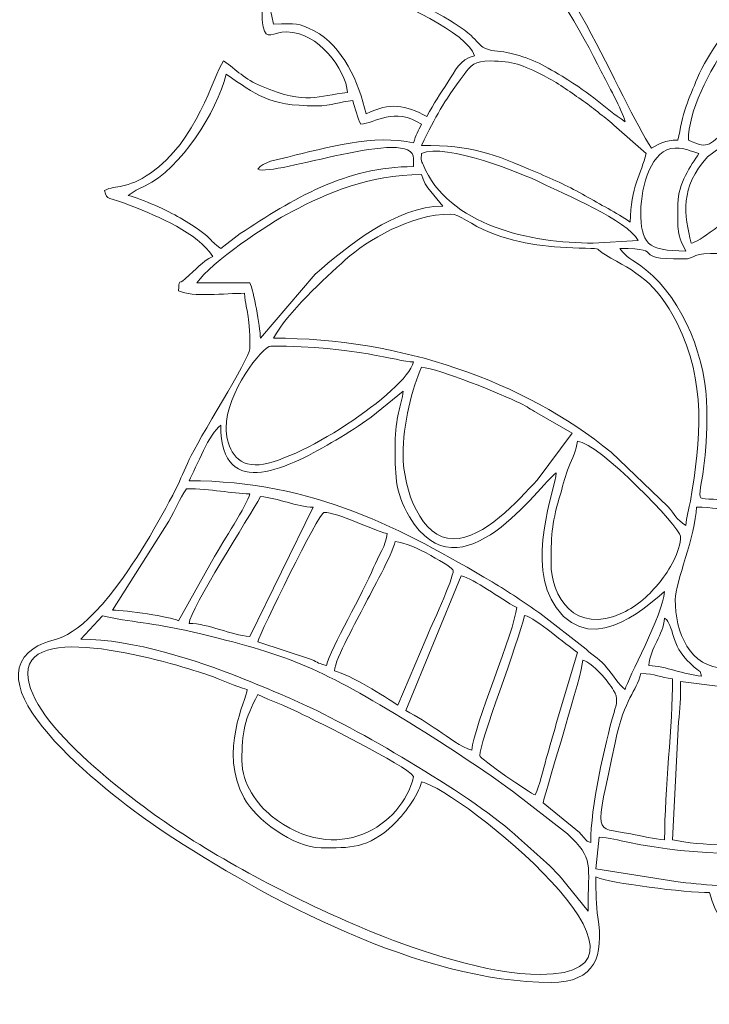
# Model space of a CAD drawing. Header units: millimetres. Extents: x -811 to 1340, y -192 to 870.
# Tile 562 of 656: x 620 to 633, y 277 to 296. Entities that reach past the tile are written whole.
import ezdxf

# ---------------------------------------------------------------- set-up
doc = ezdxf.new("R2010")
doc.units = ezdxf.units.MM
doc.header["$MEASUREMENT"] = 0
doc.layers.add('layer 1', color=7, linetype='Continuous')

msp = doc.modelspace()

# ---------------------------------------------------------------- linework, layer by layer
at = {"layer": 'layer 1', "color": 250, "lineweight": 9}
msp.add_open_spline([(667.8618, 280.1878), (667.8618, 280.1878), (667.8618, 265.0378), (667.8618, 265.0378), (667.8618, 265.0378), (667.8618, 265.0378), (647.8618, 265.0378), (647.8618, 265.0378), (647.8618, 265.0378), (647.8618, 265.0378), (647.8618, 268.0378), (647.8618, 268.0378), (647.8618, 268.0378), (647.8618, 268.0378), (627.8618, 268.0378), (627.8618, 268.0378), (627.8618, 268.0378), (627.8618, 268.0378), (627.8618, 265.0378), (627.8618, 265.0378), (627.8618, 265.0378), (627.8618, 265.0378), (607.8618, 265.0378), (607.8618, 265.0378), (607.8618, 265.0378), (607.8618, 265.0378), (607.8618, 280.1878), (607.8618, 280.1878), (607.8618, 280.1878), (607.8618, 280.1878), (610.8618, 280.1878), (610.8618, 280.1878), (610.8618, 280.1878), (610.8618, 280.1878), (610.8618, 299.8878), (610.8618, 299.8878), (610.8618, 299.8878), (610.8618, 299.8878), (607.8618, 299.8878), (607.8618, 299.8878), (607.8618, 299.8878), (607.8618, 299.8878), (607.8618, 315.0378), (607.8618, 315.0378), (607.8618, 315.0378), (607.8618, 315.0378), (627.8617, 315.0378), (627.8617, 315.0378), (627.8617, 315.0378), (627.8617, 309.5159), (632.3399, 305.0378), (637.8617, 305.0378), (637.8617, 305.0378), (643.3835, 305.0378), (647.8617, 309.5159), (647.8617, 315.0378), (647.8617, 315.0378), (647.8617, 315.0378), (667.8618, 315.0378), (667.8618, 315.0378), (667.8618, 315.0378), (667.8618, 315.0378), (667.8618, 299.8878), (667.8618, 299.8878), (667.8618, 299.8878), (667.8618, 299.8878), (664.8618, 299.8878), (664.8618, 299.8878), (664.8618, 299.8878), (664.8618, 299.8878), (664.8618, 280.1878), (664.8618, 280.1878), (664.8618, 280.1878), (664.8618, 280.1878), (667.8618, 280.1878), (667.8618, 280.1878)], degree=3, knots=[0, 0, 0, 0, 0.05, 0.05, 0.05, 0.05, 0.1, 0.1, 0.1, 0.1, 0.15, 0.15, 0.15, 0.15, 0.2, 0.2, 0.2, 0.2, 0.25, 0.25, 0.25, 0.25, 0.3, 0.3, 0.3, 0.3, 0.35, 0.35, 0.35, 0.35, 0.4, 0.4, 0.4, 0.4, 0.45, 0.45, 0.45, 0.45, 0.5, 0.5, 0.5, 0.5, 0.55, 0.55, 0.55, 0.55, 0.6, 0.6, 0.6, 0.6, 0.65, 0.65, 0.65, 0.65, 0.7, 0.7, 0.7, 0.7, 0.75, 0.75, 0.75, 0.75, 0.8, 0.8, 0.8, 0.8, 0.85, 0.85, 0.85, 0.85, 0.9, 0.9, 0.9, 0.9, 1, 1, 1, 1], dxfattribs=at)
at = {"layer": 'layer 1', "color": 114, "lineweight": 9}
for points, knots in [([(623.0559, 299.2064), (623.0559, 299.2064), (623.0562, 299.2064), (623.0562, 299.2064), (623.0562, 299.2064), (623.329, 299.183), (625.4188, 298.031), (626.5469, 298.574), (626.5469, 298.574), (626.7737, 298.6833), (626.7678, 298.7369), (626.9355, 298.8491), (626.9355, 298.8491), (627.0725, 298.5635), (627.0479, 298.5397), (627.2403, 298.2861), (627.2403, 298.2861), (627.515, 297.9238), (628.8222, 297.0659), (629.1919, 297.6136), (629.1919, 297.6136), (629.295, 297.7662), (629.2836, 297.9417), (629.2836, 298.1344), (629.2836, 298.1344), (630.2481, 298.1129), (631.5174, 294.8565), (632.0912, 293.9997), (632.0912, 293.9997), (632.2655, 294.092), (632.3283, 294.153), (632.6016, 294.153), (632.6016, 294.153), (632.6527, 294.3721), (632.6868, 294.6028), (632.7614, 294.8099), (632.7614, 294.8099), (632.8224, 294.9793), (632.8989, 295.1615), (632.9801, 295.3568), (632.9801, 295.3568), (633.3741, 296.3046), (634.7826, 297.7662), (635.0328, 297.6469), (635.0328, 297.6469), (635.2672, 297.5351), (634.8822, 297.6288), (635.1539, 297.0624), (635.1539, 297.0624), (635.5507, 296.97), (635.8283, 297.0433), (636.2245, 297.2681), (636.2245, 297.2681), (636.6617, 297.5162), (637.625, 298.5008), (637.7062, 298.8491), (637.7062, 298.8491), (637.7062, 298.8491), (637.8593, 298.8491), (637.8593, 298.8491), (637.8593, 298.8491), (638.1484, 297.6087), (639.6473, 297.8779), (640.5651, 298.1341), (640.5651, 298.1341), (641.2936, 298.3376), (641.9007, 298.7267), (641.4648, 298.104), (641.4648, 298.104), (641.4648, 298.104), (640.8266, 296.954), (640.8266, 296.954), (640.8266, 296.954), (640.5651, 296.3094), (640.4117, 295.9261), (640.4117, 295.0206), (640.4117, 295.0206), (639.7359, 295.0769), (638.9525, 295.5022), (638.2677, 294.7143), (638.2677, 294.7143), (638.9136, 293.7498), (640.0788, 294.0704), (640.8711, 294.255), (640.8711, 294.255), (640.9224, 294.148), (640.9778, 293.9063), (641.017, 293.7883), (641.017, 293.7883), (641.0741, 293.6164), (641.118, 293.5042), (641.1838, 293.3427), (641.1838, 293.3427), (641.4578, 292.6706), (642.2704, 291.5033), (642.8618, 291.3453), (642.8618, 291.3453), (642.8618, 291.3453), (642.8618, 291.1922), (642.8618, 291.1922), (642.8618, 291.1922), (642.6273, 291.1975), (641.977, 291.5219), (641.0283, 291.6054), (641.0283, 291.6054), (639.6465, 291.727), (639.7397, 291.2022), (639.2887, 291.1922), (639.2887, 291.1922), (639.2209, 291.4461), (638.975, 291.6514), (638.7912, 291.8179), (638.7912, 291.8179), (638.5905, 291.9997), (638.3428, 292.125), (638.0635, 292.06), (638.0635, 292.06), (638.6581, 291.5431), (640.087, 290.1382), (640.1565, 289.3034), (640.1565, 289.3034), (639.7046, 289.3034), (639.4151, 289.3546), (638.9313, 289.3546), (638.9313, 289.3546), (638.9086, 289.0818), (638.7462, 288.5881), (638.6396, 288.37), (638.6396, 288.37), (638.3891, 287.8571), (638.3835, 288.308), (638.508, 287.4509), (638.508, 287.4509), (638.7025, 286.1126), (639.0573, 284.7), (639.5509, 283.4913), (639.5509, 283.4913), (639.9918, 282.4118), (640.4396, 282.2953), (640.6158, 282.0549), (640.6158, 282.0549), (640.5631, 281.8574), (640.4064, 281.7688), (640.2713, 281.6337), (640.2713, 281.6337), (639.3964, 280.7598), (638.1227, 280.1473), (636.8895, 279.8599), (636.8895, 279.8599), (636.8895, 277.7602), (633.6297, 277.8208), (633.2141, 279.6048), (633.2141, 279.6048), (632.7587, 279.6048), (631.2809, 279.7854), (631.0192, 279.9111), (631.0192, 279.9111), (631.0192, 279.6036), (631.0175, 279.3637), (631.0548, 279.1286), (631.0548, 279.1286), (631.1726, 278.3868), (631.0119, 277.8692), (630.1513, 277.8692), (630.1513, 277.8692), (627.64, 277.8692), (624.6508, 279.4661), (622.6578, 280.7888), (622.6578, 280.7888), (622.0166, 281.2143), (618.8836, 283.4741), (620.1659, 284.3325), (620.1659, 284.3325), (620.5565, 284.5939), (620.7893, 284.3272), (621.6345, 285.3649), (621.6345, 285.3649), (622.079, 285.9106), (622.5863, 286.7775), (622.9033, 287.4144), (622.9033, 287.4144), (622.9992, 287.6074), (623.0681, 287.7714), (623.1583, 287.976), (623.1583, 287.976), (623.3146, 288.3302), (624.3321, 289.9393), (624.3321, 290.1203), (624.3321, 290.1203), (624.3321, 290.9022), (624.267, 290.7477), (624.23, 291.1922), (624.23, 291.1922), (623.8534, 291.1922), (623.2349, 291.1084), (622.9538, 291.2432), (622.9538, 291.2432), (622.9728, 291.4715), (622.9366, 291.3471), (623.0816, 291.4727), (623.0816, 291.4727), (623.3152, 291.6752), (623.3932, 291.7881), (623.6174, 291.9069), (623.6174, 291.9069), (623.3068, 292.3708), (622.5774, 292.6697), (622.0424, 292.8841), (622.0424, 292.8841), (621.5769, 293.0707), (621.5817, 292.969), (621.5245, 293.183), (621.5245, 293.183), (621.7559, 293.294), (621.9387, 293.193), (622.4147, 293.518), (622.4147, 293.518), (623.3077, 294.1273), (623.6247, 295.3902), (623.8217, 295.6842), (623.8217, 295.6842), (624.0761, 295.5139), (624.2349, 295.3292), (624.5566, 295.1941), (624.5566, 295.1941), (625.4526, 294.818), (625.6331, 295.0228), (626.2208, 295.0716), (626.2208, 295.0716), (626.183, 295.5266), (625.6495, 296.2458), (625.0468, 296.2458), (625.0468, 296.2458), (624.7725, 296.2458), (624.6469, 296.0625), (624.5891, 296.3472), (624.5891, 296.3472), (624.5484, 296.5475), (624.5947, 296.6622), (624.5279, 296.901), (624.5279, 296.901), (624.3492, 297.5399), (623.9821, 298.0276), (623.5961, 298.5215), (623.5961, 298.5215), (623.3144, 298.882), (623.0797, 298.921), (623.0559, 299.2064)], [0, 0, 0, 0, 0.015873, 0.015873, 0.015873, 0.015873, 0.031746, 0.031746, 0.031746, 0.031746, 0.047619, 0.047619, 0.047619, 0.047619, 0.0634921, 0.0634921, 0.0634921, 0.0634921, 0.0793651, 0.0793651, 0.0793651, 0.0793651, 0.0952381, 0.0952381, 0.0952381, 0.0952381, 0.1111111, 0.1111111, 0.1111111, 0.1111111, 0.1269841, 0.1269841, 0.1269841, 0.1269841, 0.1428571, 0.1428571, 0.1428571, 0.1428571, 0.1587302, 0.1587302, 0.1587302, 0.1587302, 0.1746032, 0.1746032, 0.1746032, 0.1746032, 0.1904762, 0.1904762, 0.1904762, 0.1904762, 0.2063492, 0.2063492, 0.2063492, 0.2063492, 0.2222222, 0.2222222, 0.2222222, 0.2222222, 0.2380952, 0.2380952, 0.2380952, 0.2380952, 0.2539683, 0.2539683, 0.2539683, 0.2539683, 0.2698413, 0.2698413, 0.2698413, 0.2698413, 0.2857143, 0.2857143, 0.2857143, 0.2857143, 0.3015873, 0.3015873, 0.3015873, 0.3015873, 0.3174603, 0.3174603, 0.3174603, 0.3174603, 0.3333333, 0.3333333, 0.3333333, 0.3333333, 0.3492063, 0.3492063, 0.3492063, 0.3492063, 0.3650794, 0.3650794, 0.3650794, 0.3650794, 0.3809524, 0.3809524, 0.3809524, 0.3809524, 0.3968254, 0.3968254, 0.3968254, 0.3968254, 0.4126984, 0.4126984, 0.4126984, 0.4126984, 0.4285714, 0.4285714, 0.4285714, 0.4285714, 0.4444444, 0.4444444, 0.4444444, 0.4444444, 0.4603175, 0.4603175, 0.4603175, 0.4603175, 0.4761905, 0.4761905, 0.4761905, 0.4761905, 0.4920635, 0.4920635, 0.4920635, 0.4920635, 0.5079365, 0.5079365, 0.5079365, 0.5079365, 0.5238095, 0.5238095, 0.5238095, 0.5238095, 0.5396825, 0.5396825, 0.5396825, 0.5396825, 0.5555556, 0.5555556, 0.5555556, 0.5555556, 0.5714286, 0.5714286, 0.5714286, 0.5714286, 0.5873016, 0.5873016, 0.5873016, 0.5873016, 0.6031746, 0.6031746, 0.6031746, 0.6031746, 0.6190476, 0.6190476, 0.6190476, 0.6190476, 0.6349206, 0.6349206, 0.6349206, 0.6349206, 0.6507937, 0.6507937, 0.6507937, 0.6507937, 0.6666667, 0.6666667, 0.6666667, 0.6666667, 0.6825397, 0.6825397, 0.6825397, 0.6825397, 0.6984127, 0.6984127, 0.6984127, 0.6984127, 0.7142857, 0.7142857, 0.7142857, 0.7142857, 0.7301587, 0.7301587, 0.7301587, 0.7301587, 0.7460317, 0.7460317, 0.7460317, 0.7460317, 0.7619048, 0.7619048, 0.7619048, 0.7619048, 0.7777778, 0.7777778, 0.7777778, 0.7777778, 0.7936508, 0.7936508, 0.7936508, 0.7936508, 0.8095238, 0.8095238, 0.8095238, 0.8095238, 0.8253968, 0.8253968, 0.8253968, 0.8253968, 0.8412698, 0.8412698, 0.8412698, 0.8412698, 0.8571429, 0.8571429, 0.8571429, 0.8571429, 0.8730159, 0.8730159, 0.8730159, 0.8730159, 0.8888889, 0.8888889, 0.8888889, 0.8888889, 0.9047619, 0.9047619, 0.9047619, 0.9047619, 0.9206349, 0.9206349, 0.9206349, 0.9206349, 0.9365079, 0.9365079, 0.9365079, 0.9365079, 0.952381, 0.952381, 0.952381, 0.952381, 0.968254, 0.968254, 0.968254, 0.968254, 1, 1, 1, 1]), ([(623.6685, 298.747), (623.9707, 298.7219), (625.4427, 297.9617), (626.5355, 298.3814), (626.5355, 298.3814), (626.7174, 298.4512), (626.7285, 298.5012), (626.8844, 298.5429), (626.8844, 298.5429), (626.9363, 298.3484), (627.205, 298.0221), (627.3728, 297.9083), (627.3728, 297.9083), (627.9233, 297.5346), (629.4367, 296.6492), (629.4367, 297.9303), (629.4367, 297.9303), (630.0429, 297.5243), (630.7654, 296.1924), (631.1212, 295.48), (631.1212, 295.48), (631.2355, 295.2514), (631.5269, 294.7408), (631.5807, 294.5102), (631.5807, 294.5102), (631.1564, 294.7943), (630.9768, 295.0188), (630.3652, 295.3877), (630.3652, 295.3877), (629.974, 295.6235), (629.7651, 295.7474), (629.2953, 295.8492), (629.2953, 295.8492), (629.1417, 295.8824), (628.9671, 295.8642), (628.8361, 295.9515), (628.8361, 295.9515), (628.7736, 295.9929), (628.6595, 296.1353), (628.577, 296.2027), (628.577, 296.2027), (628.485, 296.2779), (628.3881, 296.3489), (628.2795, 296.4157), (628.2795, 296.4157), (627.8562, 296.6765), (626.4869, 297.4402), (626.1187, 297.4708), (626.1187, 297.4708), (626.1392, 297.225), (626.1142, 297.333), (626.7136, 297.0449), (626.7136, 297.0449), (627.1397, 296.8401), (628.5518, 296.233), (628.671, 295.7863), (628.671, 295.7863), (628.3805, 295.7186), (628.3012, 295.4869), (628.1606, 295.2758), (628.1606, 295.2758), (628.0049, 295.0421), (627.8896, 294.8719), (627.7521, 294.6123), (627.7521, 294.6123), (627.3327, 294.8341), (627.0486, 294.8892), (626.5781, 294.6634), (626.5781, 294.6634), (626.4364, 295.2716), (626.1298, 295.9791), (625.5762, 296.2648), (625.5762, 296.2648), (625.2433, 296.4366), (625.2541, 296.3989), (624.7915, 296.3989), (624.7915, 296.3989), (624.5989, 297.2258), (624.5056, 297.73), (623.8565, 298.4755), (623.8565, 298.4755), (623.7344, 298.6157), (623.7175, 298.5632), (623.6685, 298.747)], [0, 0, 0, 0, 0.0454545, 0.0454545, 0.0454545, 0.0454545, 0.0909091, 0.0909091, 0.0909091, 0.0909091, 0.1363636, 0.1363636, 0.1363636, 0.1363636, 0.1818182, 0.1818182, 0.1818182, 0.1818182, 0.2272727, 0.2272727, 0.2272727, 0.2272727, 0.2727273, 0.2727273, 0.2727273, 0.2727273, 0.3181818, 0.3181818, 0.3181818, 0.3181818, 0.3636364, 0.3636364, 0.3636364, 0.3636364, 0.4090909, 0.4090909, 0.4090909, 0.4090909, 0.4545455, 0.4545455, 0.4545455, 0.4545455, 0.5, 0.5, 0.5, 0.5, 0.5454545, 0.5454545, 0.5454545, 0.5454545, 0.5909091, 0.5909091, 0.5909091, 0.5909091, 0.6363636, 0.6363636, 0.6363636, 0.6363636, 0.6818182, 0.6818182, 0.6818182, 0.6818182, 0.7272727, 0.7272727, 0.7272727, 0.7272727, 0.7727273, 0.7727273, 0.7727273, 0.7727273, 0.8181818, 0.8181818, 0.8181818, 0.8181818, 0.8636364, 0.8636364, 0.8636364, 0.8636364, 0.9090909, 0.9090909, 0.9090909, 0.9090909, 1, 1, 1, 1]), ([(636.1748, 295.5311), (636.3208, 295.658), (636.7631, 295.8435), (636.9547, 295.9253), (636.9547, 295.9253), (637.2517, 296.0522), (637.5308, 296.1841), (637.8157, 296.2895), (637.8157, 296.2895), (638.12, 296.4021), (638.3656, 296.4881), (638.6972, 296.582), (638.6972, 296.582), (638.8502, 296.6252), (639.0773, 296.6774), (639.1996, 296.6922), (639.1996, 296.6922), (639.4876, 296.7267), (639.5669, 296.6296), (639.697, 296.8073), (639.697, 296.8073), (639.0071, 297.1383), (636.5167, 295.9287), (636.0216, 295.6843), (636.0216, 295.6843), (636.0216, 295.6843), (635.6939, 295.5016), (635.6939, 295.5016), (635.6939, 295.5016), (635.5172, 295.3746), (634.6279, 295.0739), (633.6321, 294.3986), (633.6321, 294.3986), (633.1846, 294.0951), (633.2351, 293.9468), (632.8057, 294.153), (632.8057, 294.153), (632.8057, 295.247), (634.3133, 297.2125), (634.8987, 297.3687), (634.8987, 297.3687), (634.9203, 296.394), (636.1403, 297.0295), (636.5167, 297.2311), (636.5167, 297.2311), (637.0467, 297.5152), (637.5177, 298.4143), (637.8084, 298.4919), (637.8084, 298.4919), (637.9415, 297.92), (638.8758, 297.6871), (639.3303, 297.7315), (639.3303, 297.7315), (639.6424, 297.7621), (640.0046, 297.8155), (640.2997, 297.8891), (640.2997, 297.8891), (640.2997, 297.8891), (641.2284, 298.1344), (641.2284, 298.1344), (641.2284, 298.1344), (641.19, 297.9701), (640.9894, 297.6616), (640.8925, 297.5004), (640.8925, 297.5004), (640.5287, 296.8958), (640.2585, 295.9975), (640.2585, 295.2248), (640.2585, 295.2248), (639.3976, 295.4253), (637.9614, 295.4982), (637.9614, 294.2039), (637.9614, 294.2039), (637.8235, 294.27), (637.7153, 294.306), (637.5021, 294.306), (637.5021, 294.306), (637.4832, 294.5314), (637.2137, 295.0251), (637.0835, 295.1636), (637.0835, 295.1636), (636.7762, 295.4901), (636.6475, 295.4211), (636.1748, 295.5311)], [0, 0, 0, 0, 0.0454545, 0.0454545, 0.0454545, 0.0454545, 0.0909091, 0.0909091, 0.0909091, 0.0909091, 0.1363636, 0.1363636, 0.1363636, 0.1363636, 0.1818182, 0.1818182, 0.1818182, 0.1818182, 0.2272727, 0.2272727, 0.2272727, 0.2272727, 0.2727273, 0.2727273, 0.2727273, 0.2727273, 0.3181818, 0.3181818, 0.3181818, 0.3181818, 0.3636364, 0.3636364, 0.3636364, 0.3636364, 0.4090909, 0.4090909, 0.4090909, 0.4090909, 0.4545455, 0.4545455, 0.4545455, 0.4545455, 0.5, 0.5, 0.5, 0.5, 0.5454545, 0.5454545, 0.5454545, 0.5454545, 0.5909091, 0.5909091, 0.5909091, 0.5909091, 0.6363636, 0.6363636, 0.6363636, 0.6363636, 0.6818182, 0.6818182, 0.6818182, 0.6818182, 0.7272727, 0.7272727, 0.7272727, 0.7272727, 0.7727273, 0.7727273, 0.7727273, 0.7727273, 0.8181818, 0.8181818, 0.8181818, 0.8181818, 0.8636364, 0.8636364, 0.8636364, 0.8636364, 0.9090909, 0.9090909, 0.9090909, 0.9090909, 1, 1, 1, 1]), ([(632.8569, 292.162), (632.7299, 292.7067), (632.6309, 293.2356), (633.1766, 293.833), (633.1766, 293.833), (633.1766, 293.833), (634.0304, 294.4596), (634.0304, 294.4596), (634.0304, 294.4596), (634.7227, 294.9192), (636.5341, 295.9823), (637.147, 294.7677), (637.147, 294.7677), (637.4616, 294.1443), (637.4274, 293.8489), (637.5021, 293.6935), (637.5021, 293.6935), (637.2566, 293.699), (637.1549, 293.7955), (636.3279, 293.7955), (636.3279, 293.7955), (634.6801, 293.7955), (633.1775, 292.1887), (632.8569, 292.162)], [0, 0, 0, 0, 0.1428571, 0.1428571, 0.1428571, 0.1428571, 0.2857143, 0.2857143, 0.2857143, 0.2857143, 0.4285714, 0.4285714, 0.4285714, 0.4285714, 0.5714286, 0.5714286, 0.5714286, 0.5714286, 0.7142857, 0.7142857, 0.7142857, 0.7142857, 1, 1, 1, 1]), ([(628.9773, 295.6842), (629.4264, 295.6842), (629.5831, 295.6168), (630.0164, 295.3961), (630.0164, 295.3961), (630.2726, 295.2657), (630.4982, 295.1022), (630.7337, 294.9395), (630.7337, 294.9395), (630.8555, 294.8553), (630.9421, 294.79), (631.0543, 294.6986), (631.0543, 294.6986), (631.1723, 294.6024), (631.2572, 294.5453), (631.3636, 294.4462), (631.3636, 294.4462), (631.3636, 294.4462), (631.989, 293.8977), (631.989, 293.8977), (631.989, 293.8977), (631.8972, 293.5037), (631.6827, 293.2484), (631.6827, 292.5705), (631.6827, 292.5705), (631.409, 292.7537), (631.099, 292.9123), (630.8127, 293.0785), (630.8127, 293.0785), (630.5121, 293.2533), (630.2234, 293.3802), (629.882, 293.5262), (629.882, 293.5262), (629.0001, 293.9031), (628.6422, 294.0508), (627.6502, 294.0508), (627.6502, 294.0508), (627.9405, 294.6559), (628.0479, 294.8381), (628.4723, 295.4236), (628.4723, 295.4236), (628.6021, 295.6027), (628.6746, 295.6842), (628.9773, 295.6842)], [0, 0, 0, 0, 0.0833333, 0.0833333, 0.0833333, 0.0833333, 0.1666667, 0.1666667, 0.1666667, 0.1666667, 0.25, 0.25, 0.25, 0.25, 0.3333333, 0.3333333, 0.3333333, 0.3333333, 0.4166667, 0.4166667, 0.4166667, 0.4166667, 0.5, 0.5, 0.5, 0.5, 0.5833333, 0.5833333, 0.5833333, 0.5833333, 0.6666667, 0.6666667, 0.6666667, 0.6666667, 0.75, 0.75, 0.75, 0.75, 0.8333333, 0.8333333, 0.8333333, 0.8333333, 1, 1, 1, 1]), ([(627.497, 294.1018), (626.7571, 294.2741), (625.7834, 294.0049), (625.0665, 293.8269), (625.0665, 293.8269), (624.8439, 293.7715), (624.5951, 293.7413), (624.4852, 293.5914), (624.4852, 293.5914), (624.8014, 293.4397), (627.497, 294.4348), (627.497, 293.7955), (627.497, 293.7955), (627.497, 293.7955), (627.497, 293.6423), (627.497, 293.6423), (627.497, 293.6423), (626.1779, 293.6423), (625.1533, 293.0119), (624.148, 292.3461), (624.148, 292.3461), (624.148, 292.3461), (623.7706, 292.06), (623.7706, 292.06), (623.7706, 292.06), (623.4931, 292.2458), (623.6844, 292.2352), (622.9835, 292.6512), (622.9835, 292.6512), (622.7492, 292.7903), (622.2568, 293.0175), (621.984, 293.0809), (621.984, 293.0809), (621.984, 293.0809), (622.1362, 293.1839), (622.1362, 293.1839), (622.1362, 293.1839), (622.1915, 293.2145), (622.2373, 293.2322), (622.3081, 293.2672), (622.3081, 293.2672), (622.9964, 293.607), (623.7015, 294.6943), (623.8726, 295.4291), (623.8726, 295.4291), (624.4597, 295.0359), (624.6701, 294.8164), (625.6082, 294.8164), (625.6082, 294.8164), (625.9342, 294.8164), (626.0558, 294.8964), (626.3229, 294.9185), (626.3229, 294.9185), (626.357, 294.7723), (626.4177, 294.5805), (626.476, 294.4592), (626.476, 294.4592), (626.7331, 294.4805), (627.1328, 294.8057), (627.6502, 294.4592), (627.6502, 294.4592), (627.5861, 294.3382), (627.5317, 294.251), (627.497, 294.1018)], [0, 0, 0, 0, 0.0588235, 0.0588235, 0.0588235, 0.0588235, 0.1176471, 0.1176471, 0.1176471, 0.1176471, 0.1764706, 0.1764706, 0.1764706, 0.1764706, 0.2352941, 0.2352941, 0.2352941, 0.2352941, 0.2941176, 0.2941176, 0.2941176, 0.2941176, 0.3529412, 0.3529412, 0.3529412, 0.3529412, 0.4117647, 0.4117647, 0.4117647, 0.4117647, 0.4705882, 0.4705882, 0.4705882, 0.4705882, 0.5294118, 0.5294118, 0.5294118, 0.5294118, 0.5882353, 0.5882353, 0.5882353, 0.5882353, 0.6470588, 0.6470588, 0.6470588, 0.6470588, 0.7058824, 0.7058824, 0.7058824, 0.7058824, 0.7647059, 0.7647059, 0.7647059, 0.7647059, 0.8235294, 0.8235294, 0.8235294, 0.8235294, 0.8823529, 0.8823529, 0.8823529, 0.8823529, 1, 1, 1, 1]), ([(627.6502, 293.8977), (628.1018, 294.1144), (629.6188, 293.4986), (629.9466, 293.3356), (629.9466, 293.3356), (630.3854, 293.1174), (631.6304, 292.6015), (631.8359, 292.2132), (631.8359, 292.2132), (631.8359, 292.2132), (630.9681, 292.162), (630.9681, 292.162), (630.9681, 292.162), (629.7593, 292.162), (628.1579, 292.5017), (627.681, 293.6808), (627.681, 293.6808), (627.6668, 293.716), (627.6669, 293.6757), (627.6454, 293.786), (627.6454, 293.786), (627.6454, 293.786), (627.6502, 293.8977), (627.6502, 293.8977)], [0, 0, 0, 0, 0.1428571, 0.1428571, 0.1428571, 0.1428571, 0.2857143, 0.2857143, 0.2857143, 0.2857143, 0.4285714, 0.4285714, 0.4285714, 0.4285714, 0.5714286, 0.5714286, 0.5714286, 0.5714286, 0.7142857, 0.7142857, 0.7142857, 0.7142857, 1, 1, 1, 1]), ([(632.6016, 292.9277), (632.6016, 292.4804), (632.5608, 292.3753), (632.7547, 292.009), (632.7547, 292.009), (631.996, 292.009), (631.8869, 292.169), (631.8869, 292.7747), (631.8869, 292.7747), (631.8869, 293.2641), (632.0912, 293.9997), (632.5506, 293.9997), (632.5506, 293.9997), (632.7701, 293.9997), (632.8273, 293.9402), (633.0099, 293.8977), (633.0099, 293.8977), (632.8538, 293.6643), (632.6016, 293.3106), (632.6016, 292.9277)], [0, 0, 0, 0, 0.1666667, 0.1666667, 0.1666667, 0.1666667, 0.3333333, 0.3333333, 0.3333333, 0.3333333, 0.5, 0.5, 0.5, 0.5, 0.6666667, 0.6666667, 0.6666667, 0.6666667, 1, 1, 1, 1]), ([(624.5363, 290.3244), (624.5311, 290.5581), (624.4067, 291.2411), (624.3321, 291.3963), (624.3321, 291.3963), (624.3321, 291.3963), (623.3112, 291.3963), (623.3112, 291.3963), (623.3112, 291.3963), (623.5746, 291.7899), (624.6815, 292.5327), (625.1482, 292.7752), (625.1482, 292.7752), (625.8218, 293.1254), (626.6279, 293.4893), (627.6502, 293.4893), (627.6502, 293.4893), (627.711, 293.228), (627.9269, 293.0734), (628.0584, 292.8766), (628.0584, 292.8766), (627.1489, 292.8766), (626.2133, 292.0997), (625.5957, 291.5621), (625.5957, 291.5621), (625.5957, 291.5621), (624.5363, 290.3244), (624.5363, 290.3244)], [0, 0, 0, 0, 0.125, 0.125, 0.125, 0.125, 0.25, 0.25, 0.25, 0.25, 0.375, 0.375, 0.375, 0.375, 0.5, 0.5, 0.5, 0.5, 0.625, 0.625, 0.625, 0.625, 0.75, 0.75, 0.75, 0.75, 1, 1, 1, 1]), ([(628.2116, 292.7235), (628.3922, 292.7235), (628.589, 292.518), (628.9761, 292.3651), (628.9761, 292.3651), (629.5838, 292.125), (630.1565, 292.0791), (630.819, 292.064), (630.819, 292.064), (631.1533, 292.0565), (630.9864, 292.0577), (631.2013, 291.9357), (631.2013, 291.9357), (631.7919, 291.6004), (632.1814, 291.4223), (632.5859, 290.615), (632.5859, 290.615), (633.1524, 289.4839), (633.0516, 288.3635), (632.8429, 287.1734), (632.8429, 287.1734), (632.8215, 287.0513), (632.767, 286.8485), (632.7547, 286.7001), (632.7547, 286.7001), (632.5543, 286.8344), (632.5605, 286.8984), (632.4098, 287.0699), (632.4098, 287.0699), (632.4098, 287.0699), (631.3138, 288.1178), (631.3138, 288.1178), (631.3138, 288.1178), (629.6193, 289.5053), (627.2365, 290.3244), (624.7915, 290.3244), (624.7915, 290.3244), (625.0573, 290.8266), (625.7671, 291.4703), (626.1828, 291.8427), (626.1828, 291.8427), (626.6041, 292.2199), (627.4394, 292.7235), (628.2116, 292.7235)], [0, 0, 0, 0, 0.0833333, 0.0833333, 0.0833333, 0.0833333, 0.1666667, 0.1666667, 0.1666667, 0.1666667, 0.25, 0.25, 0.25, 0.25, 0.3333333, 0.3333333, 0.3333333, 0.3333333, 0.4166667, 0.4166667, 0.4166667, 0.4166667, 0.5, 0.5, 0.5, 0.5, 0.5833333, 0.5833333, 0.5833333, 0.5833333, 0.6666667, 0.6666667, 0.6666667, 0.6666667, 0.75, 0.75, 0.75, 0.75, 0.8333333, 0.8333333, 0.8333333, 0.8333333, 1, 1, 1, 1]), ([(631.4786, 292.06), (632.4582, 292.06), (631.6103, 291.8557), (632.7036, 291.8557), (632.7036, 291.8557), (632.9695, 291.8557), (632.8486, 291.9941), (633.4178, 291.9589), (633.4178, 291.9589), (633.6861, 291.9422), (633.8444, 291.9069), (634.1841, 291.9069), (634.1841, 291.9069), (635.1701, 291.9069), (635.4895, 292.2451), (636.5635, 291.5299), (636.5635, 291.5299), (636.965, 291.2626), (637.0638, 291.1554), (637.3373, 290.8234), (637.3373, 290.8234), (637.8998, 290.141), (638.2166, 289.0793), (638.2166, 288.1804), (638.2166, 288.1804), (637.6847, 287.8989), (636.9608, 287.6731), (636.3068, 287.487), (636.3068, 287.487), (635.4107, 287.2321), (634.3935, 287.1072), (633.4077, 287.2003), (633.4077, 287.2003), (632.7251, 287.2648), (633.1631, 286.9912), (633.1631, 288.9462), (633.1631, 288.9462), (633.1631, 289.8825), (632.7198, 291.0666), (631.9827, 291.6452), (631.9827, 291.6452), (631.6904, 291.8748), (631.624, 291.8706), (631.4786, 292.06)], [0, 0, 0, 0, 0.0833333, 0.0833333, 0.0833333, 0.0833333, 0.1666667, 0.1666667, 0.1666667, 0.1666667, 0.25, 0.25, 0.25, 0.25, 0.3333333, 0.3333333, 0.3333333, 0.3333333, 0.4166667, 0.4166667, 0.4166667, 0.4166667, 0.5, 0.5, 0.5, 0.5, 0.5833333, 0.5833333, 0.5833333, 0.5833333, 0.6666667, 0.6666667, 0.6666667, 0.6666667, 0.75, 0.75, 0.75, 0.75, 0.8333333, 0.8333333, 0.8333333, 0.8333333, 1, 1, 1, 1]), ([(624.4342, 287.8743), (624.008, 287.8743), (623.8726, 288.3035), (623.8726, 288.5888), (623.8726, 288.5888), (623.8726, 289.2586), (624.572, 290.1712), (624.7405, 290.1712), (624.7405, 290.1712), (626.4109, 290.1712), (627.1556, 289.8726), (627.497, 289.8649), (627.497, 289.8649), (627.3428, 289.2878), (625.2102, 287.8743), (624.4342, 287.8743)], [0, 0, 0, 0, 0.2, 0.2, 0.2, 0.2, 0.4, 0.4, 0.4, 0.4, 0.6, 0.6, 0.6, 0.6, 1, 1, 1, 1]), ([(628.2626, 286.4448), (627.6527, 286.4448), (627.2928, 287.3769), (627.2928, 288.0784), (627.2928, 288.0784), (627.2928, 288.643), (627.469, 289.3855), (627.6502, 289.7629), (627.6502, 289.7629), (627.9839, 289.7351), (629.1986, 289.2415), (629.5573, 289.0666), (629.5573, 289.0666), (629.7107, 288.9918), (629.7403, 288.9564), (629.8798, 288.8789), (629.8798, 288.8789), (629.8798, 288.8789), (630.5597, 288.4867), (630.5597, 288.4867), (630.5597, 288.4867), (630.5597, 288.4867), (629.884, 287.58), (629.884, 287.58), (629.884, 287.58), (629.508, 287.1764), (628.8578, 286.4448), (628.2626, 286.4448)], [0, 0, 0, 0, 0.125, 0.125, 0.125, 0.125, 0.25, 0.25, 0.25, 0.25, 0.375, 0.375, 0.375, 0.375, 0.5, 0.5, 0.5, 0.5, 0.625, 0.625, 0.625, 0.625, 0.75, 0.75, 0.75, 0.75, 1, 1, 1, 1]), ([(627.1397, 288.2826), (627.1397, 287.7289), (627.1227, 287.3618), (627.4146, 286.8731), (627.4146, 286.8731), (628.4014, 285.2195), (629.9317, 287.5056), (630.2535, 287.7209), (630.2535, 287.7209), (630.2285, 287.4208), (629.6528, 285.9533), (630.2513, 285.1156), (630.2513, 285.1156), (630.9931, 284.0773), (632.1558, 285.2963), (632.3464, 285.424), (632.3464, 285.424), (632.3101, 284.9875), (631.6288, 283.7156), (631.5807, 283.5353), (631.5807, 283.5353), (631.4742, 283.6134), (631.3269, 283.8332), (631.2318, 283.9521), (631.2318, 283.9521), (631.1054, 284.1101), (630.9831, 284.1656), (630.8278, 284.3138), (630.8278, 284.3138), (630.8278, 284.3138), (629.9376, 285.006), (629.9376, 285.006), (629.9376, 285.006), (629.6269, 285.2166), (629.3399, 285.4181), (629.0124, 285.6122), (629.0124, 285.6122), (627.2965, 286.6288), (625.5566, 287.568), (623.158, 287.568), (623.158, 287.568), (623.3025, 287.8408), (623.5482, 288.491), (623.7706, 288.6399), (623.7706, 288.6399), (623.7706, 287.1209), (625.124, 287.8384), (625.9953, 288.355), (625.9953, 288.355), (626.2489, 288.5054), (626.4511, 288.6324), (626.6734, 288.7998), (626.6734, 288.7998), (626.6734, 288.7998), (627.2928, 289.3034), (627.2928, 289.3034), (627.2928, 289.3034), (627.2677, 289.0021), (627.1397, 288.8142), (627.1397, 288.2826)], [0, 0, 0, 0, 0.0625, 0.0625, 0.0625, 0.0625, 0.125, 0.125, 0.125, 0.125, 0.1875, 0.1875, 0.1875, 0.1875, 0.25, 0.25, 0.25, 0.25, 0.3125, 0.3125, 0.3125, 0.3125, 0.375, 0.375, 0.375, 0.375, 0.4375, 0.4375, 0.4375, 0.4375, 0.5, 0.5, 0.5, 0.5, 0.5625, 0.5625, 0.5625, 0.5625, 0.625, 0.625, 0.625, 0.625, 0.6875, 0.6875, 0.6875, 0.6875, 0.75, 0.75, 0.75, 0.75, 0.8125, 0.8125, 0.8125, 0.8125, 0.875, 0.875, 0.875, 0.875, 1, 1, 1, 1]), ([(630.1513, 285.9854), (630.1513, 286.5782), (630.1738, 286.7675), (630.3375, 287.3308), (630.3375, 287.3308), (630.3918, 287.5177), (630.425, 287.6672), (630.4928, 287.839), (630.4928, 287.839), (630.5581, 288.0045), (630.6467, 288.1523), (630.6618, 288.3336), (630.6618, 288.3336), (631.0903, 288.2979), (632.6526, 286.6524), (632.6526, 286.496), (632.6526, 286.496), (632.6526, 286.1885), (632.4363, 285.8383), (632.2572, 285.6152), (632.2572, 285.6152), (632.0512, 285.3589), (631.8344, 285.1564), (631.5309, 285.0142), (631.5309, 285.0142), (630.6098, 284.5828), (630.1513, 285.3249), (630.1513, 285.9854)], [0, 0, 0, 0, 0.125, 0.125, 0.125, 0.125, 0.25, 0.25, 0.25, 0.25, 0.375, 0.375, 0.375, 0.375, 0.5, 0.5, 0.5, 0.5, 0.625, 0.625, 0.625, 0.625, 0.75, 0.75, 0.75, 0.75, 1, 1, 1, 1]), ([(622.9538, 284.8623), (622.7935, 284.9395), (621.9488, 285.0667), (621.6777, 285.0667), (621.6777, 285.0667), (621.6777, 285.0667), (622.7661, 286.7858), (622.7661, 286.7858), (622.7661, 286.7858), (622.8992, 287.024), (622.9633, 287.2001), (623.1069, 287.4148), (623.1069, 287.4148), (623.5925, 287.4148), (623.9696, 287.3208), (624.3321, 287.3127), (624.3321, 287.3127), (624.2827, 287.1008), (623.7986, 286.3656), (623.6527, 286.1034), (623.6527, 286.1034), (623.6527, 286.1034), (622.9538, 284.8623), (622.9538, 284.8623)], [0, 0, 0, 0, 0.1428571, 0.1428571, 0.1428571, 0.1428571, 0.2857143, 0.2857143, 0.2857143, 0.2857143, 0.4285714, 0.4285714, 0.4285714, 0.4285714, 0.5714286, 0.5714286, 0.5714286, 0.5714286, 0.7142857, 0.7142857, 0.7142857, 0.7142857, 1, 1, 1, 1]), ([(624.3323, 284.5561), (623.9508, 284.5879), (623.5439, 284.8027), (623.158, 284.8115), (623.158, 284.8115), (623.1817, 285.0957), (624.3184, 286.8497), (624.5363, 287.2616), (624.5363, 287.2616), (624.8893, 287.2322), (625.224, 287.0649), (625.5572, 287.0574), (625.5572, 287.0574), (625.5572, 287.0574), (624.3323, 284.5561), (624.3323, 284.5561)], [0, 0, 0, 0, 0.2, 0.2, 0.2, 0.2, 0.4, 0.4, 0.4, 0.4, 0.6, 0.6, 0.6, 0.6, 1, 1, 1, 1]), ([(625.8124, 283.9947), (625.6589, 284.0306), (625.6604, 284.0519), (625.5207, 284.1113), (625.5207, 284.1113), (625.5207, 284.1113), (624.4852, 284.4541), (624.4852, 284.4541), (624.4852, 284.4541), (624.5272, 284.6341), (625.6733, 286.9553), (625.7614, 286.9553), (625.7614, 286.9553), (626.0499, 286.9553), (626.6648, 286.6219), (626.9865, 286.547), (626.9865, 286.547), (626.9686, 286.3315), (626.8089, 286.1001), (626.7241, 285.8905), (626.7241, 285.8905), (626.5306, 285.4126), (625.8904, 284.3292), (625.8124, 283.9947)], [0, 0, 0, 0, 0.1428571, 0.1428571, 0.1428571, 0.1428571, 0.2857143, 0.2857143, 0.2857143, 0.2857143, 0.4285714, 0.4285714, 0.4285714, 0.4285714, 0.5714286, 0.5714286, 0.5714286, 0.5714286, 0.7142857, 0.7142857, 0.7142857, 0.7142857, 1, 1, 1, 1]), ([(633.5204, 283.9437), (632.8242, 283.9437), (632.5506, 284.6437), (632.5506, 285.2708), (632.5506, 285.2708), (632.5506, 285.5952), (632.9467, 286.513), (632.9589, 287.0574), (632.9589, 287.0574), (633.2897, 287.0574), (633.4175, 287.0036), (633.775, 287.0057), (633.775, 287.0057), (634.0645, 287.0073), (634.3539, 287.0064), (634.6435, 287.0064), (634.6435, 287.0064), (634.5938, 286.41), (634.4599, 285.7675), (634.3271, 285.2298), (634.3271, 285.2298), (634.2427, 284.8882), (633.9917, 283.9437), (633.5204, 283.9437)], [0, 0, 0, 0, 0.1428571, 0.1428571, 0.1428571, 0.1428571, 0.2857143, 0.2857143, 0.2857143, 0.2857143, 0.4285714, 0.4285714, 0.4285714, 0.4285714, 0.5714286, 0.5714286, 0.5714286, 0.5714286, 0.7142857, 0.7142857, 0.7142857, 0.7142857, 1, 1, 1, 1]), ([(627.1907, 283.2289), (626.9328, 283.4017), (626.2793, 283.8195), (625.9655, 283.8925), (625.9655, 283.8925), (625.9861, 284.1392), (626.414, 284.8914), (626.5441, 285.1516), (626.5441, 285.1516), (626.6888, 285.441), (627.0786, 286.1319), (627.1397, 286.3939), (627.1397, 286.3939), (627.4803, 286.3655), (628.2626, 285.8875), (628.2626, 285.8323), (628.2626, 285.8323), (628.2626, 285.6782), (627.8264, 284.7253), (627.7381, 284.5193), (627.7381, 284.5193), (627.7381, 284.5193), (627.1907, 283.2289), (627.1907, 283.2289)], [0, 0, 0, 0, 0.1428571, 0.1428571, 0.1428571, 0.1428571, 0.2857143, 0.2857143, 0.2857143, 0.2857143, 0.4285714, 0.4285714, 0.4285714, 0.4285714, 0.5714286, 0.5714286, 0.5714286, 0.5714286, 0.7142857, 0.7142857, 0.7142857, 0.7142857, 1, 1, 1, 1]), ([(628.62, 282.3612), (628.4187, 282.408), (628.1585, 282.6174), (627.9769, 282.7391), (627.9769, 282.7391), (627.76, 282.8842), (627.5647, 283.0101), (627.3439, 283.1268), (627.3439, 283.1268), (627.3439, 283.1268), (628.4158, 285.7303), (628.4158, 285.7303), (628.4158, 285.7303), (628.6735, 285.6701), (629.1608, 285.2906), (629.4878, 285.1178), (629.4878, 285.1178), (629.4513, 284.6795), (628.6568, 282.8039), (628.62, 282.3612)], [0, 0, 0, 0, 0.1666667, 0.1666667, 0.1666667, 0.1666667, 0.3333333, 0.3333333, 0.3333333, 0.3333333, 0.5, 0.5, 0.5, 0.5, 0.6666667, 0.6666667, 0.6666667, 0.6666667, 1, 1, 1, 1]), ([(620.0442, 283.8415), (620.0442, 284.9306), (623.0721, 283.9721), (623.5351, 283.8103), (623.5351, 283.8103), (623.7787, 283.7249), (624.0536, 283.5883), (624.2811, 283.5353), (624.2811, 283.5353), (624.2634, 283.3238), (623.7256, 282.3442), (624.2207, 281.433), (624.2207, 281.433), (624.4376, 281.0338), (625.1667, 280.4724), (625.7103, 280.4724), (625.7103, 280.4724), (626.2656, 280.4724), (626.611, 280.4452), (627.1027, 280.9177), (627.1027, 280.9177), (627.2948, 281.1024), (627.5846, 281.4673), (627.6502, 281.7486), (627.6502, 281.7486), (628.3978, 281.5744), (632.8217, 278.0222), (629.9472, 278.0222), (629.9472, 278.0222), (628.927, 278.0222), (627.5643, 278.494), (626.7966, 278.8022), (626.7966, 278.8022), (625.5624, 279.2977), (624.0336, 280.0768), (622.9333, 280.8091), (622.9333, 280.8091), (622.1635, 281.3215), (620.0442, 282.8594), (620.0442, 283.8415)], [0, 0, 0, 0, 0.0909091, 0.0909091, 0.0909091, 0.0909091, 0.1818182, 0.1818182, 0.1818182, 0.1818182, 0.2727273, 0.2727273, 0.2727273, 0.2727273, 0.3636364, 0.3636364, 0.3636364, 0.3636364, 0.4545455, 0.4545455, 0.4545455, 0.4545455, 0.5454545, 0.5454545, 0.5454545, 0.5454545, 0.6363636, 0.6363636, 0.6363636, 0.6363636, 0.7272727, 0.7272727, 0.7272727, 0.7272727, 0.8181818, 0.8181818, 0.8181818, 0.8181818, 1, 1, 1, 1]), ([(621.4843, 284.9539), (621.9873, 284.8449), (622.5423, 284.8011), (623.076, 284.6783), (623.076, 284.6783), (624.9319, 284.2508), (625.5591, 284.0119), (627.13, 283.0662), (627.13, 283.0662), (627.9086, 282.5976), (628.6754, 282.0955), (629.4073, 281.566), (629.4073, 281.566), (629.4073, 281.566), (630.4715, 280.7416), (630.4715, 280.7416), (630.4715, 280.7416), (630.9883, 280.247), (630.866, 280.1772), (630.866, 279.2474), (630.866, 279.2474), (630.866, 279.2474), (630.4581, 279.7582), (630.4581, 279.7582), (630.4581, 279.7582), (630.1962, 280.097), (629.8228, 280.3873), (629.5259, 280.6637), (629.5259, 280.6637), (628.6907, 281.4415), (626.4954, 282.7224), (625.4384, 283.2122), (625.4384, 283.2122), (624.987, 283.4213), (624.5805, 283.5881), (624.1136, 283.7761), (624.1136, 283.7761), (623.3572, 284.081), (622.0769, 284.5051), (621.0651, 284.5051), (621.0651, 284.5051), (621.0651, 284.5051), (621.4843, 284.9539), (621.4843, 284.9539)], [0, 0, 0, 0, 0.0833333, 0.0833333, 0.0833333, 0.0833333, 0.1666667, 0.1666667, 0.1666667, 0.1666667, 0.25, 0.25, 0.25, 0.25, 0.3333333, 0.3333333, 0.3333333, 0.3333333, 0.4166667, 0.4166667, 0.4166667, 0.4166667, 0.5, 0.5, 0.5, 0.5, 0.5833333, 0.5833333, 0.5833333, 0.5833333, 0.6666667, 0.6666667, 0.6666667, 0.6666667, 0.75, 0.75, 0.75, 0.75, 0.8333333, 0.8333333, 0.8333333, 0.8333333, 1, 1, 1, 1]), ([(629.8451, 281.4935), (629.7613, 281.5157), (628.7732, 282.1894), (628.7732, 282.2592), (628.7732, 282.2592), (628.7732, 282.4985), (629.5216, 284.4524), (629.6409, 284.9645), (629.6409, 284.9645), (629.8696, 284.9035), (630.4324, 284.4036), (630.6618, 284.25), (630.6618, 284.25), (630.6618, 284.25), (630.2533, 282.8718), (630.2533, 282.8718), (630.2533, 282.8718), (630.1916, 282.6493), (630.1182, 282.4029), (630.0604, 282.1969), (630.0604, 282.1969), (629.9973, 281.9726), (629.9304, 281.6714), (629.8451, 281.4935)], [0, 0, 0, 0, 0.1428571, 0.1428571, 0.1428571, 0.1428571, 0.2857143, 0.2857143, 0.2857143, 0.2857143, 0.4285714, 0.4285714, 0.4285714, 0.4285714, 0.5714286, 0.5714286, 0.5714286, 0.5714286, 0.7142857, 0.7142857, 0.7142857, 0.7142857, 1, 1, 1, 1]), ([(632.3464, 284.9135), (632.5415, 284.7705), (632.4398, 284.405), (632.8432, 284.0322), (632.8432, 284.0322), (633.0849, 283.8086), (633.0041, 283.9476), (633.061, 283.7905), (633.061, 283.7905), (632.708, 283.8198), (632.3733, 283.9873), (632.0401, 283.9947), (632.0401, 283.9947), (632.0705, 284.36), (632.318, 284.5722), (632.3464, 284.9135)], [0, 0, 0, 0, 0.2, 0.2, 0.2, 0.2, 0.4, 0.4, 0.4, 0.4, 0.6, 0.6, 0.6, 0.6, 1, 1, 1, 1]), ([(630.917, 280.5745), (630.8006, 280.6167), (630.8767, 280.5847), (630.7966, 280.6582), (630.7966, 280.6582), (630.7662, 280.6862), (630.7342, 280.7286), (630.6997, 280.7655), (630.6997, 280.7655), (630.6997, 280.7655), (629.9983, 281.3402), (629.9983, 281.3402), (629.9983, 281.3402), (630.0855, 281.715), (630.7581, 283.8369), (630.7639, 284.0967), (630.7639, 284.0967), (630.9593, 284.0445), (631.2528, 283.6926), (631.3596, 283.5146), (631.3596, 283.5146), (631.4527, 283.3597), (631.4206, 283.264), (631.3684, 283.0866), (631.3684, 283.0866), (631.1848, 282.4626), (630.917, 281.245), (630.917, 280.5745)], [0, 0, 0, 0, 0.125, 0.125, 0.125, 0.125, 0.25, 0.25, 0.25, 0.25, 0.375, 0.375, 0.375, 0.375, 0.5, 0.5, 0.5, 0.5, 0.625, 0.625, 0.625, 0.625, 0.75, 0.75, 0.75, 0.75, 1, 1, 1, 1]), ([(632.3464, 280.6256), (632.1508, 280.6419), (631.9024, 280.6988), (631.6953, 280.7403), (631.6953, 280.7403), (630.952, 280.8885), (630.9997, 280.6348), (631.389, 282.5019), (631.389, 282.5019), (631.5781, 283.409), (631.7995, 283.4664), (631.8869, 283.8415), (631.8869, 283.8415), (632.1795, 283.8415), (632.252, 283.76), (632.4995, 283.7395), (632.4995, 283.7395), (632.4995, 282.8418), (632.3464, 281.6063), (632.3464, 280.6256)], [0, 0, 0, 0, 0.1666667, 0.1666667, 0.1666667, 0.1666667, 0.3333333, 0.3333333, 0.3333333, 0.3333333, 0.5, 0.5, 0.5, 0.5, 0.6666667, 0.6666667, 0.6666667, 0.6666667, 1, 1, 1, 1]), ([(632.6526, 283.6884), (632.6526, 283.6884), (634.235, 283.4842), (634.235, 283.4842), (634.235, 283.4842), (634.235, 282.6667), (634.5413, 281.3451), (634.5413, 280.5236), (634.5413, 280.5236), (633.9316, 280.5236), (633.0477, 280.4978), (632.4995, 280.6256), (632.4995, 280.6256), (632.4995, 280.6256), (632.6155, 282.9087), (632.6155, 282.9087), (632.6155, 282.9087), (632.6482, 283.1471), (632.6526, 283.3766), (632.6526, 283.6884)], [0, 0, 0, 0, 0.1666667, 0.1666667, 0.1666667, 0.1666667, 0.3333333, 0.3333333, 0.3333333, 0.3333333, 0.5, 0.5, 0.5, 0.5, 0.6666667, 0.6666667, 0.6666667, 0.6666667, 1, 1, 1, 1]), ([(624.1789, 282.1571), (624.1789, 282.7111), (624.2288, 282.9485), (624.4852, 283.4331), (624.4852, 283.4331), (624.7418, 283.31), (624.9998, 283.2287), (625.2684, 283.0932), (625.2684, 283.0932), (625.6372, 282.9073), (627.327, 282.0826), (627.497, 281.8507), (627.497, 281.8507), (627.2756, 280.9009), (626.0192, 280.0788), (624.746, 281.0906), (624.746, 281.0906), (624.4864, 281.297), (624.1789, 281.7101), (624.1789, 282.1571)], [0, 0, 0, 0, 0.1666667, 0.1666667, 0.1666667, 0.1666667, 0.3333333, 0.3333333, 0.3333333, 0.3333333, 0.5, 0.5, 0.5, 0.5, 0.6666667, 0.6666667, 0.6666667, 0.6666667, 1, 1, 1, 1]), ([(634.1841, 279.7067), (633.6642, 279.7067), (633.0625, 279.7629), (632.5596, 279.8179), (632.5596, 279.8179), (632.5596, 279.8179), (631.0192, 280.0641), (631.0192, 280.0641), (631.0192, 280.0641), (631.0192, 280.0641), (631.0801, 280.6756), (631.0801, 280.6756), (631.0801, 280.6756), (631.2606, 280.6724), (631.4688, 280.6121), (631.6357, 280.5786), (631.6357, 280.5786), (634.3211, 280.0361), (637.1745, 280.4872), (639.4326, 281.9619), (639.4326, 281.9619), (639.6472, 282.1021), (639.7746, 282.2402), (640.0033, 282.3612), (640.0033, 282.3612), (640.1789, 282.2435), (640.209, 282.1089), (640.4117, 282.0549), (640.4117, 282.0549), (640.0667, 281.4028), (638.5082, 280.5969), (637.838, 280.3406), (637.838, 280.3406), (636.7908, 279.9403), (635.3558, 279.7067), (634.1841, 279.7067)], [0, 0, 0, 0, 0.1, 0.1, 0.1, 0.1, 0.2, 0.2, 0.2, 0.2, 0.3, 0.3, 0.3, 0.3, 0.4, 0.4, 0.4, 0.4, 0.5, 0.5, 0.5, 0.5, 0.6, 0.6, 0.6, 0.6, 0.7, 0.7, 0.7, 0.7, 0.8, 0.8, 0.8, 0.8, 1, 1, 1, 1])]:
    msp.add_open_spline(points, degree=3, knots=knots, dxfattribs=at)
msp.add_open_spline([(631.5807, 294.5102), (631.5807, 294.5102), (631.5807, 294.5102), (631.5807, 294.5102)], degree=3, dxfattribs=at)

doc.saveas('drawing.dxf')
